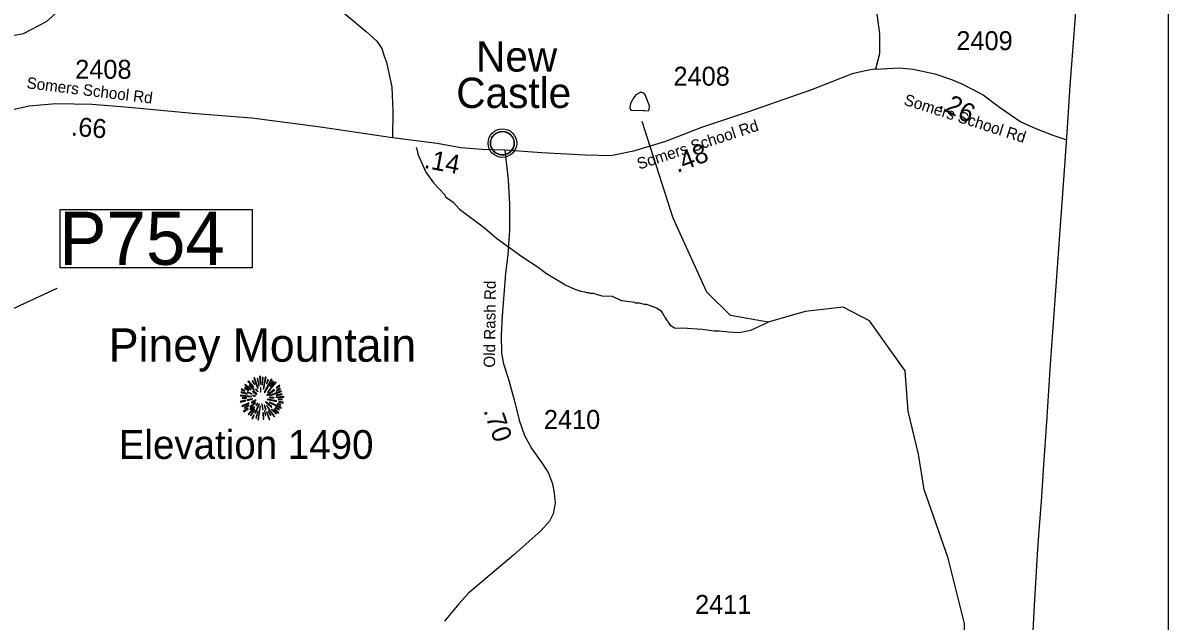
# Model space of a CAD drawing. Extents: x 1248089 to 1457196, y 820910 to 988753.
# Drawn here: x 1437866 to 1445423, y 859631 to 863576 of the extents above; entities that cross this region are included whole.
import ezdxf

# ---------------------------------------------------------------- set-up
doc = ezdxf.new("R2010")
doc.units = 0
for name, color, linetype in [('Exist Boundary Political CountyLine', 7, 'Continuous'), ('Exist Civil Demographics Community CELL', 7, 'Continuous'), ('Exist Civil Demographics Community Label', 7, 'Continuous'), ('Exist Geographical Mountain Summit CELL', 7, 'Continuous'), ('Exist Geographical Mountain Summit Elevation Number Label', 7, 'Continuous'), ('Exist Geographical Mountain Summit Label', 7, 'Continuous'), ('Exist Hydrographic Creek Single Shore', 7, 'Continuous'), ('Exist Hydrographic Misc Water Feature', 7, 'Continuous'), ('Exist Road Secondary Type 41 Attributed', 7, 'Continuous'), ('Exist Road Secondary Type 51 Attributed', 7, 'Continuous'), ('Exist Road Secondary Type 51 Label', 7, 'Continuous'), ('Map Preparation Inset Cut Line', 7, 'Continuous'), ('Prop GRAU CAT1 Cell', 7, 'Continuous'), ('Prop Lane Arrow CELL', 7, 'Continuous'), ('Prop Lane Lines', 7, 'Continuous')]:
    doc.layers.add(name, color=color, linetype=linetype)

msp = doc.modelspace()

# ---------------------------------------------------------------- linework, layer by layer
at = {"layer": 'Exist Boundary Political CountyLine'}
msp.add_lwpolyline([(1444496.9, 858852.5), (1444539.9, 859695.5), (1444560.9, 860070.8), (1444570.9, 860197), (1444589.9, 860449.3), (1444601.9, 860629.3), (1444624.9, 860976.3), (1444645.9, 861292.2), (1444751.9, 862786.3), (1444754.9, 862817.3), (1444777.9, 863160.8), (1444831.9, 863879.1), (1444832.9, 863896.6), (1444916.9, 865047.1), (1444955.9, 865629.5), (1445003.9, 866342.9), (1445016.9, 866522.9), (1445028.9, 866695.9), (1445108.9, 867830), (1445110.9, 867859.9), (1445163.9, 868620.3), (1445223.9, 869436.6)], dxfattribs=at)
at = {"layer": 'Exist Civil Demographics Community CELL'}
msp.add_lwpolyline([(1440952.3, 862795.2), (1440953.2, 862800.8), (1440955, 862807.4), (1440957.9, 862814.6), (1440960.9, 862820.3), (1440964.2, 862826.1), (1440968, 862831.2), (1440971.9, 862835.6), (1440976.5, 862840.2), (1440982.1, 862844.7), (1440987.5, 862848.4), (1440992.4, 862851.3), (1440997.4, 862853.7), (1441002.9, 862856), (1441008.5, 862857.8), (1441012.8, 862859), (1441017.7, 862859.7), (1441021.8, 862860.5), (1441028.2, 862860.7), (1441032.6, 862860.6), (1441038.3, 862860.4), (1441043.2, 862859.6), (1441048.1, 862858.6), (1441053.1, 862857.2), (1441058.3, 862855.3), (1441064.9, 862852.4), (1441071.2, 862848.9), (1441076.2, 862845.3), (1441081.4, 862841.3), (1441084.7, 862838.2), (1441088.8, 862833.8), (1441092.7, 862829.1), (1441095.8, 862824.5), (1441098.9, 862819.5), (1441101.4, 862814.3), (1441103.4, 862809.3), (1441105, 862804.3), (1441106.2, 862799.7), (1441107.3, 862793.7), (1441108, 862789), (1441108.2, 862783), (1441108, 862777.2), (1441107.5, 862771.5), (1441106.5, 862766), (1441104.9, 862759.9), (1441103, 862754), (1441100.7, 862748.9), (1441097.5, 862742.9), (1441094.3, 862737.6), (1441090.8, 862732.9), (1441086.6, 862728.2), (1441081.3, 862723.2), (1441076.3, 862719.1), (1441071.3, 862715.7), (1441066.9, 862713.2), (1441060.1, 862709.9), (1441053, 862707.2), (1441047, 862705.7), (1441040.4, 862704.4), (1441036, 862704), (1441031.5, 862703.7), (1441025.9, 862703.7), (1441021.7, 862704.1), (1441016, 862704.9), (1441010.1, 862706.2), (1441005.5, 862707.5), (1441000.3, 862709.3), (1440995.7, 862711.3), (1440991.8, 862713.6), (1440985, 862717.6), (1440979.4, 862721.9), (1440974.5, 862726.4), (1440970.1, 862731.3), (1440966.9, 862735.2), (1440963.9, 862739.4), (1440959.8, 862746.5), (1440958.1, 862750), (1440956.4, 862754.1), (1440953.8, 862762.3), (1440952.3, 862769.3), (1440951.6, 862774.5), (1440951.2, 862780.8), (1440951.2, 862785.5), (1440951.7, 862791.9)], close=True, dxfattribs=at)
for centre, radius in [((1441029.9, 862782.8), 94.3), ((1441029.6, 862783.1), 76.7)]:
    msp.add_circle(centre, radius, dxfattribs=at)
at = {"layer": 'Exist Geographical Mountain Summit CELL'}
for points in [[(1439329.8, 861186.5), (1439369.4, 861156), (1439371.6, 861158.2), (1439333.4, 861190.9)], [(1439350.1, 861211.3), (1439386.1, 861173.8), (1439389.4, 861176.4), (1439354.2, 861216)], [(1439377.7, 861212.7), (1439393.3, 861190.9), (1439395.2, 861192.4), (1439381.8, 861216.7)], [(1439388.6, 861234.6), (1439414.8, 861167.7), (1439417.7, 861168.7), (1439393.7, 861237.1)], [(1439422.5, 861182.6), (1439425, 861183.3), (1439415.9, 861231.2), (1439411.6, 861230.1)], [(1439427.2, 861244), (1439431.2, 861192), (1439434.4, 861192.4), (1439433, 861245)], [(1439443.2, 861189.9), (1439447.1, 861189.9), (1439450.8, 861237.1), (1439445.3, 861237.1)], [(1439455.2, 861161.5), (1439470.1, 861238.5), (1439464.6, 861240.3), (1439451.9, 861162.2)], [(1439458.4, 861139.7), (1439461.3, 861137.9), (1439510, 861222.5), (1439504.6, 861226.2)], [(1439472.9, 861196.7), (1439476.2, 861195.6), (1439485.7, 861222.5), (1439481, 861224.3)], [(1439479.5, 861141.1), (1439481.7, 861139), (1439537.3, 861203.2), (1439533.3, 861208)], [(1439516.9, 861212.7), (1439495.9, 861179.3), (1439498.8, 861178.2), (1439521.3, 861209.5)], [(1439301.4, 861116.4), (1439373.4, 861109.5), (1439373.7, 861112.4), (1439301.4, 861121.5)], [(1439304, 861137.5), (1439345.4, 861128), (1439346.5, 861131.3), (1439305.1, 861142.2)], [(1439306.9, 861156.7), (1439329.4, 861148), (1439330.5, 861151), (1439308.4, 861161.9)], [(1439328.7, 861167.7), (1439354.5, 861151.3), (1439356.7, 861153.9), (1439331.6, 861171.6)], [(1439345.4, 861139.7), (1439375.9, 861127.7), (1439377, 861129.8), (1439347.6, 861143.7)], [(1439358.1, 861183.6), (1439390.8, 861154.6), (1439393, 861156.7), (1439361, 861188.7)], [(1439381.8, 861145.1), (1439406.8, 861126.2), (1439409, 861129.1), (1439384.3, 861148.4)], [(1439382.1, 861115.3), (1439399.2, 861113.1), (1439399.6, 861115.3), (1439382.8, 861119.7)], [(1439401.4, 861158.2), (1439415.2, 861141.8), (1439417.3, 861144), (1439404.6, 861161.1)], [(1439432.6, 861170.6), (1439434, 861141.5), (1439436.6, 861141.8), (1439436.6, 861170.9)], [(1439476.2, 861121.1), (1439478, 861118.6), (1439526.7, 861154.6), (1439523.5, 861158.9)], [(1439493.3, 861118.3), (1439494.4, 861116), (1439572.5, 861144.7), (1439570.7, 861149.4)], [(1439537.3, 861146.2), (1439564.9, 861161.1), (1439562, 861166.2), (1439535.9, 861148.8)], [(1439537.3, 861169.1), (1439539.1, 861166.6), (1439562, 861182.9), (1439558.3, 861186.5)], [(1439539.1, 861118.3), (1439575.8, 861124.8), (1439574.4, 861130.2), (1439537.7, 861120.5)], [(1439300, 861078.6), (1439301.4, 861073.5), (1439337.4, 861084.1), (1439335.2, 861087.3)], [(1439309.8, 861051), (1439312.4, 861046.3), (1439357.8, 861066.3), (1439356.3, 861071)], [(1439313.5, 861099), (1439343.2, 861100.4), (1439343.2, 861104), (1439312.4, 861104)], [(1439327.3, 861035), (1439356.3, 861051.7), (1439354.2, 861055.4), (1439325.1, 861040.1)], [(1439345.8, 861089.9), (1439346.8, 861085.2), (1439380, 861093.5), (1439379.2, 861097.2)], [(1439352, 860994.7), (1439354.9, 860992.1), (1439395.6, 861039.8), (1439392.7, 861041.9)], [(1439367.3, 861026), (1439386.5, 861044.1), (1439383.2, 861046.3), (1439362.8, 861029.2)], [(1439363.5, 861044.5), (1439366.5, 861040.8), (1439401, 861069.2), (1439399.2, 861071.7)], [(1439373.4, 861075.7), (1439375.6, 861071), (1439404.3, 861086.2), (1439403.2, 861089.5)], [(1439395.2, 861004.5), (1439399.6, 861002.7), (1439426.1, 861061.1), (1439423.6, 861061.9)], [(1439402.1, 861053.9), (1439405.4, 861051), (1439415.5, 861067.3), (1439413.7, 861068.8)], [(1439416.6, 860959.1), (1439421.3, 860958), (1439434, 861047.3), (1439430.8, 861048.1)], [(1439442.1, 861063), (1439446, 861026), (1439450.5, 861026.3), (1439445.3, 861063.7)], [(1439458.1, 861054.3), (1439466.8, 861024.5), (1439470.8, 861026.3), (1439460.2, 861055.4)], [(1439466.5, 861074.6), (1439505, 861039.4), (1439507.5, 861043.7), (1439468.3, 861076.8)], [(1439472.6, 861052), (1439523.1, 860977.2), (1439526.7, 860980.1), (1439475.1, 861053.2)], [(1439477.6, 861091.7), (1439538.4, 861079.8), (1439539.5, 861084.1), (1439478.8, 861095.3)], [(1439491.5, 861072.1), (1439569.6, 861033.9), (1439571.4, 861039.4), (1439493, 861075)], [(1439492.3, 861105.6), (1439492.3, 861102.6), (1439522.4, 861102.6), (1439523.1, 861107.7)], [(1439530.8, 861038), (1439555.8, 861024.9), (1439558.3, 861028.5), (1439533, 861041.9)], [(1439535.5, 861104.4), (1439587.8, 861107.7), (1439588.1, 861112.4), (1439535.9, 861107.7)], [(1439544.9, 861061.9), (1439566, 861053.9), (1439567.8, 861058.3), (1439546.4, 861065.1)], [(1439550.4, 861092.5), (1439576.9, 861090.2), (1439576.9, 861094.6), (1439550.8, 861095.7)], [(1439554.4, 861075.3), (1439582.7, 861068.1), (1439583.4, 861073.5), (1439555.4, 861079.8)], [(1439321.1, 861014.3), (1439323.9, 861010.3), (1439352.3, 861031.4), (1439349.7, 861034.6)], [(1439391.9, 861026), (1439366.9, 860986.7), (1439370.1, 860984.2), (1439395.9, 861023.7)], [(1439377, 860967.4), (1439381.8, 860964.5), (1439392.7, 860989.2), (1439389.4, 860991.4)], [(1439406.8, 860969.3), (1439418.8, 861012.1), (1439415.2, 861012.5), (1439402.4, 860970.3)], [(1439448.2, 861004.5), (1439451.9, 860962), (1439455.9, 860963), (1439452.6, 861004.5)], [(1439467.9, 860987.8), (1439462.4, 861017.6), (1439459.1, 861017.6), (1439463.5, 860986.7)], [(1439472.6, 861009.2), (1439490.1, 860959.4), (1439494.4, 860961.2), (1439475.5, 861010)], [(1439483.1, 861015), (1439499.1, 860985.6), (1439503.2, 860987.8), (1439486.8, 861016.5)], [(1439505, 861026.3), (1439535.1, 860997.2), (1439538.4, 860999.8), (1439507.2, 861028.8)], [(1439521.7, 861027), (1439552.2, 861001.2), (1439555.4, 861004.8), (1439523.5, 861029.6)]]:
    msp.add_lwpolyline(points, close=True, dxfattribs=at)
at = {"layer": 'Exist Hydrographic Creek Single Shore'}
for points in [[(1437550.7, 863447.4), (1437868.8, 863506.6), (1438020.8, 863585.6), (1438215.8, 863758.9), (1438456.8, 864111.9), (1438535.8, 864359.8), (1438547.8, 864527.1), (1438591.8, 864634.4), (1438814.8, 864964.7), (1438819.8, 865220.8), (1438789.8, 865382.2), (1438684.8, 865564.9), (1438544.8, 865653.1), (1438311.8, 865690.6), (1438180.8, 865811.4), (1438132.8, 865901), (1437558.7, 866414.9)], [(1443686.1, 857012.9), (1443725.7, 857108.8), (1443767.9, 857311.1), (1443998.9, 858448.9), (1444084.9, 859409.1), (1444079.9, 859616), (1443971.8, 860044.9), (1443813.9, 860497.9), (1443776.8, 860731.6), (1443706.9, 861015.3), (1443687.9, 861281.7), (1443451.8, 861611.4), (1443278.9, 861700.3), (1443027.9, 861672.5), (1442784.9, 861601.9), (1442535.9, 861646.4), (1442379.8, 861800.5), (1442155.9, 862287.6), (1441951.9, 862925.3)]]:
    msp.add_lwpolyline(points, dxfattribs=at)
at = {"layer": 'Exist Hydrographic Misc Water Feature'}
for points in [[(1441960.5, 862997.2), (1441968.5, 862997), (1441992.4, 862996.4), (1441998.5, 863002.3), (1442001.1, 863028.2), (1441972.7, 863100.9), (1441957, 863115.3), (1441943.9, 863118.9), (1441910.7, 863100.3), (1441896.3, 863084.6), (1441875.5, 863045), (1441870.9, 863015.1), (1441876.5, 863001.1), (1441960.5, 862997.2)], [(1440459.9, 862756.4), (1440467.4, 862734.2), (1440470.9, 862710.2), (1440524.3, 862591), (1440574.9, 862521.9), (1440651, 862442.2), (1440652.8, 862430.1), (1440704, 862393), (1440747, 862348), (1440912.3, 862224.3), (1440990.8, 862156.6), (1441159, 862035.3), (1441266.6, 861964.5), (1441321.7, 861923.2), (1441414.4, 861869.2), (1441444, 861848.6), (1441507.3, 861819.1), (1441547.1, 861806.2), (1441575, 861801.6), (1441582.9, 861797.4), (1441598.9, 861797.1), (1441606.8, 861792.9), (1441628.7, 861792.5), (1441686.3, 861775.2), (1441754.3, 861773.6), (1441813.7, 861744.3), (1441819.2, 861745.8), (1441901.3, 861734.4), (1441909.3, 861730.3), (1441933.2, 861729.6), (1441965.1, 861721), (1441981.1, 861720.6), (1442046.5, 861697.1), (1442070.2, 861680.6), (1442085.8, 861662.3), (1442103.1, 861629.9), (1442138.1, 861583.1), (1442165.6, 861564.6), (1442189.3, 861563), (1442217.4, 861564.2), (1442348.6, 861556.8), (1442427.8, 861544.9), (1442459.8, 861544.1), (1442521.9, 861538.3), (1442591.9, 861534.7), (1442669.3, 861549.4), (1442784.9, 861601.9)]]:
    msp.add_lwpolyline(points, dxfattribs=at)
at = {"layer": 'Exist Road Secondary Type 41 Attributed'}
msp.add_lwpolyline([(1439918.9, 863694.5), (1440130.1, 863520), (1440200.5, 863455.9), (1440234.1, 863406.2), (1440250.1, 863356.6), (1440264.2, 863315.9), (1440299.4, 863152.6), (1440305.8, 862994), (1440304.2, 862817.8)], dxfattribs=at)
at = {"layer": 'Exist Road Secondary Type 51 Attributed'}
for points in [[(1443495.6, 863666.3), (1443517.6, 863502.9), (1443517.6, 863371.5), (1443491.9, 863271.1)], [(1440304.2, 862817.8), (1439829.9, 862887.3), (1439377.1, 862946.6), (1439007.9, 862975.4), (1438565.5, 863016.9), (1438322.3, 863037.7), (1438082.2, 863042.5), (1437906.9, 863026.5), (1437657.2, 862972.1), (1437505.2, 862952.8), (1437390, 862960.9), (1437337.2, 862976.9), (1437271.5, 863016.9), (1437226.7, 863057), (1437114.7, 863205.9), (1437000.6, 863361.2)], [(1443491.9, 863271.1), (1443445, 863264.9), (1443338.6, 863239.2), (1443068.8, 863134.5), (1442653.1, 862988.2), (1442342.9, 862885.4), (1442106.2, 862793.5), (1441895.1, 862729.2), (1441744.6, 862699.8), (1441575.1, 862703.3), (1441290.6, 862718), (1441047, 862736.2)], [(1443491.9, 863271.1), (1443571, 863275.4), (1443649.1, 863278.6), (1443740.7, 863271.3), (1443884, 863239.2), (1443994.1, 863202.8), (1444062.6, 863173.9), (1444202, 863100.4), (1444311.1, 863019.1), (1444452.3, 862922.7), (1444553.9, 862877.8), (1444661.9, 862835), (1444753.8, 862805.5)], [(1441047, 862736.2), (1440896, 862741.9), (1440756.5, 862751), (1440600.5, 862780.4), (1440304.2, 862817.8)], [(1441047, 862736.2), (1441067, 862541.8), (1441075.8, 862380.8), (1441075.8, 862208.7), (1441064.8, 862045.4), (1441049.4, 861926.3), (1441027.4, 861640.8), (1441020.8, 861515), (1441023, 861398.1), (1441036.2, 861327.5), (1441067, 861233.6), (1441104.5, 861099.1), (1441139.7, 860955.7), (1441175, 860854.2), (1441223.2, 860767), (1441293.7, 860667.8), (1441333.4, 860606), (1441359.9, 860535.4), (1441370.9, 860473.6), (1441377.5, 860407.4), (1441364.3, 860339.1), (1441340, 860290.5), (1441284.9, 860228.7), (1441104.2, 860065.5), (1440807.4, 859816.2), (1440741.3, 859745.6), (1440648.7, 859630.9)]]:
    msp.add_lwpolyline(points, dxfattribs=at)
at = {"layer": 'Map Preparation Inset Cut Line'}
msp.add_lwpolyline([(1445423.1, 844359.3), (1431512.6, 844359.3), (1431512.6, 871600.6), (1445423.1, 871600.6)], close=True, dxfattribs=at)
at = {"layer": 'Prop Lane Arrow CELL'}
msp.add_line((1436351.3, 861027.8), (1438092.5, 861825.9), dxfattribs=at)
msp.add_lwpolyline([(1438112.4, 862344.2), (1439378.5, 862344.2), (1439378.5, 861960.4), (1438112.4, 861960.4)], close=True, dxfattribs=at)

# ---------------------------------------------------------------- texts
at = {"layer": 'Exist Civil Demographics Community Label'}
for s, p in [('New', (1440856.3, 863254.6)), ('Castle', (1440725.7, 863014.6))]:
    msp.add_text(s, height=200, dxfattribs=at).set_placement(p)
at = {"layer": 'Exist Geographical Mountain Summit Elevation Number Label'}
msp.add_text('Elevation 1490', height=190, dxfattribs=at).set_placement((1438498.1, 860700.3))
at = {"layer": 'Exist Geographical Mountain Summit Label'}
msp.add_text('Piney Mountain', height=220, dxfattribs=at).set_placement((1438432.6, 861341.4))
at = {"layer": 'Exist Road Secondary Type 51 Label'}
for s, rotation, p in [('Somers School Rd', 352.98677, (1437887, 863145)), ('Somers School Rd', 342.27698, (1443673.8, 863037.6)), ('Somers School Rd', 18.11318, (1441932.5, 862607.7)), ('Old Rash Rd', 89.48787, (1440981.2, 861301.7))]:
    msp.add_text(s, height=75, rotation=rotation, dxfattribs=at).set_placement(p)
at = {"layer": 'Prop GRAU CAT1 Cell'}
for s, rotation, p in [('.26', 332.21004, (1443901, 863018.9)), ('.66', 355.10763, (1438180.7, 862833.2)), ('.14', 349.33133, (1440508.1, 862620.6)), ('.48', 21.20163, (1442184, 862585.5)), ('.70', 289.16491, (1440903.6, 861019.5))]:
    msp.add_text(s, height=125, rotation=rotation, dxfattribs=at).set_placement(p)
at = {"layer": 'Prop Lane Arrow CELL'}
msp.add_text('P754', height=350, dxfattribs=at).set_placement((1438105.2, 861980.2))
at = {"layer": 'Prop Lane Lines'}
for s, p in [('2409', (1444025.7, 863396)), ('2408', (1438210.5, 863207.2)), ('2408', (1442159, 863161.8)), ('2410', (1441303.6, 860898.1)), ('2411', (1442301.3, 859678.4))]:
    msp.add_text(s, height=125, dxfattribs=at).set_placement(p)

doc.saveas('drawing.dxf')
